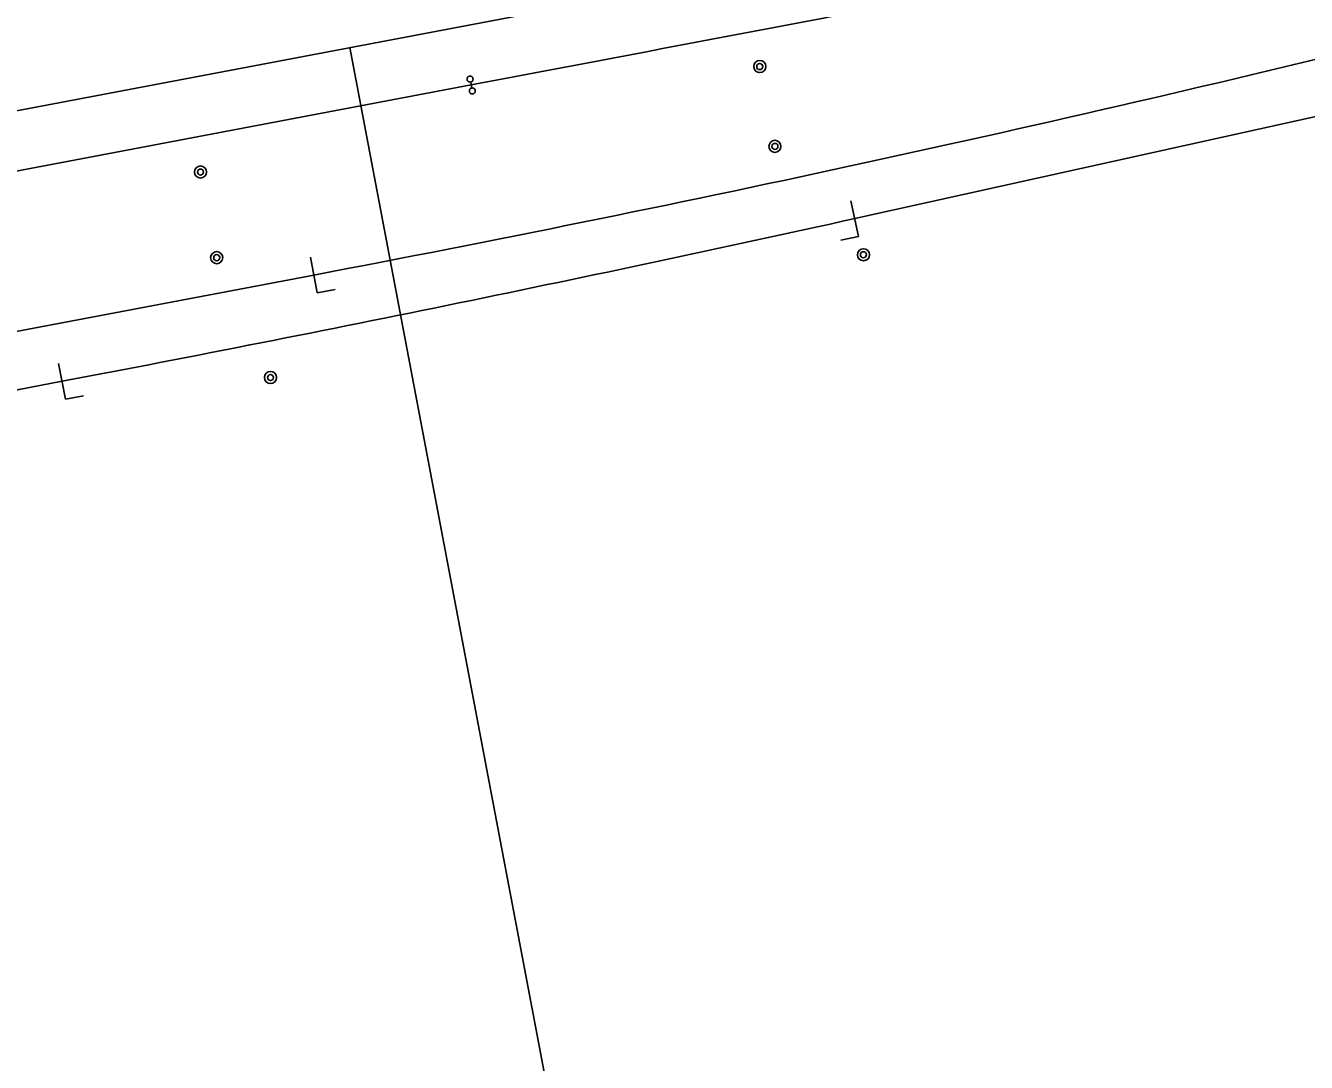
# Model space of a CAD drawing. Extents: x 6540402 to 6566579, y 5525343 to 5532423.
# Drawn here: x 6558248.7 to 6558354.5, y 5528751.6 to 5528837.2 of the extents above; entities that cross this region are included whole.
import ezdxf

# ---------------------------------------------------------------- set-up
doc = ezdxf.new("R2010")
doc.units = 0
for name, color, linetype in [('IR_ps_geometria', 7, 'Continuous'), ('TOR_PS_ODW-studnie betonowe', 7, 'Continuous'), ('TOR_PS_OPIS_T-opisy dodatkowe', 7, 'Continuous'), ('TOR_PS_OPIS_T-symbole geometrii', 7, 'Continuous'), ('TOR_PS_T-tory projektowane', 7, 'Continuous')]:
    doc.layers.add(name, color=color, linetype=linetype)

msp = doc.modelspace()

# ---------------------------------------------------------------- linework, layer by layer
at = {"layer": 'IR_ps_geometria'}
msp.add_lwpolyline([(6558285.49, 5528832.33), (6558285.54, 5528832.08), (6558285.57, 5528832.09), (6558285.6, 5528832.09), (6558285.64, 5528832.08), (6558285.67, 5528832.07), (6558285.7, 5528832.06), (6558285.73, 5528832.04), (6558285.75, 5528832.02), (6558285.77, 5528832), (6558285.79, 5528831.97), (6558285.81, 5528831.95), (6558285.82, 5528831.92), (6558285.83, 5528831.88), (6558285.83, 5528831.85), (6558285.83, 5528831.82), (6558285.83, 5528831.79), (6558285.82, 5528831.75), (6558285.81, 5528831.72), (6558285.79, 5528831.7), (6558285.77, 5528831.67), (6558285.75, 5528831.65), (6558285.72, 5528831.63), (6558285.69, 5528831.61), (6558285.66, 5528831.6), (6558285.63, 5528831.59), (6558285.6, 5528831.59), (6558285.57, 5528831.59), (6558285.53, 5528831.59), (6558285.5, 5528831.6), (6558285.47, 5528831.61), (6558285.44, 5528831.63), (6558285.42, 5528831.65), (6558285.4, 5528831.67), (6558285.38, 5528831.7), (6558285.36, 5528831.73), (6558285.35, 5528831.76), (6558285.34, 5528831.79), (6558285.34, 5528831.82), (6558285.34, 5528831.86), (6558285.34, 5528831.89), (6558285.35, 5528831.92), (6558285.36, 5528831.95), (6558285.38, 5528831.98), (6558285.4, 5528832), (6558285.42, 5528832.03), (6558285.45, 5528832.05), (6558285.48, 5528832.06), (6558285.51, 5528832.07), (6558285.54, 5528832.08), (6558285.45, 5528832.57), (6558285.41, 5528832.57), (6558285.38, 5528832.57), (6558285.35, 5528832.58), (6558285.32, 5528832.58), (6558285.29, 5528832.6), (6558285.26, 5528832.61), (6558285.23, 5528832.63), (6558285.21, 5528832.66), (6558285.19, 5528832.68), (6558285.17, 5528832.71), (6558285.16, 5528832.74), (6558285.15, 5528832.77), (6558285.15, 5528832.81), (6558285.15, 5528832.84), (6558285.15, 5528832.87), (6558285.16, 5528832.9), (6558285.18, 5528832.93), (6558285.19, 5528832.96), (6558285.21, 5528832.99), (6558285.24, 5528833.01), (6558285.26, 5528833.03), (6558285.29, 5528833.05), (6558285.32, 5528833.06), (6558285.35, 5528833.07), (6558285.39, 5528833.07), (6558285.42, 5528833.07), (6558285.45, 5528833.06), (6558285.48, 5528833.06), (6558285.51, 5528833.04), (6558285.54, 5528833.03), (6558285.57, 5528833.01), (6558285.59, 5528832.98), (6558285.61, 5528832.96), (6558285.62, 5528832.93), (6558285.64, 5528832.9), (6558285.64, 5528832.87), (6558285.65, 5528832.83), (6558285.65, 5528832.8), (6558285.64, 5528832.77), (6558285.64, 5528832.74), (6558285.62, 5528832.71), (6558285.61, 5528832.68), (6558285.59, 5528832.65), (6558285.56, 5528832.63), (6558285.54, 5528832.61), (6558285.51, 5528832.59), (6558285.48, 5528832.58), (6558285.45, 5528832.57)], close=True, dxfattribs=at)
msp.add_lwpolyline([(6558285.49, 5528832.33), (6558285.54, 5528832.08), (6558285.57, 5528832.09), (6558285.6, 5528832.09), (6558285.64, 5528832.08), (6558285.67, 5528832.07), (6558285.7, 5528832.06), (6558285.73, 5528832.04), (6558285.75, 5528832.02), (6558285.77, 5528832), (6558285.79, 5528831.97), (6558285.81, 5528831.95), (6558285.82, 5528831.92), (6558285.83, 5528831.88), (6558285.83, 5528831.85), (6558285.83, 5528831.82), (6558285.83, 5528831.79), (6558285.82, 5528831.75), (6558285.81, 5528831.72), (6558285.79, 5528831.7), (6558285.77, 5528831.67), (6558285.75, 5528831.65), (6558285.72, 5528831.63), (6558285.69, 5528831.61), (6558285.66, 5528831.6), (6558285.63, 5528831.59), (6558285.6, 5528831.59), (6558285.57, 5528831.59), (6558285.53, 5528831.59), (6558285.5, 5528831.6), (6558285.47, 5528831.61), (6558285.44, 5528831.63), (6558285.42, 5528831.65), (6558285.4, 5528831.67), (6558285.38, 5528831.7), (6558285.36, 5528831.73), (6558285.35, 5528831.76), (6558285.34, 5528831.79), (6558285.34, 5528831.82), (6558285.34, 5528831.86), (6558285.34, 5528831.89), (6558285.35, 5528831.92), (6558285.36, 5528831.95), (6558285.38, 5528831.98), (6558285.4, 5528832), (6558285.42, 5528832.03), (6558285.45, 5528832.05), (6558285.48, 5528832.06), (6558285.51, 5528832.07), (6558285.54, 5528832.08), (6558285.45, 5528832.57), (6558285.41, 5528832.57), (6558285.38, 5528832.57), (6558285.35, 5528832.58), (6558285.32, 5528832.58), (6558285.29, 5528832.6), (6558285.26, 5528832.61), (6558285.23, 5528832.63), (6558285.21, 5528832.66), (6558285.19, 5528832.68), (6558285.17, 5528832.71), (6558285.16, 5528832.74), (6558285.15, 5528832.77), (6558285.15, 5528832.81), (6558285.15, 5528832.84), (6558285.15, 5528832.87), (6558285.16, 5528832.9), (6558285.18, 5528832.93), (6558285.19, 5528832.96), (6558285.21, 5528832.99), (6558285.24, 5528833.01), (6558285.26, 5528833.03), (6558285.29, 5528833.05), (6558285.32, 5528833.06), (6558285.35, 5528833.07), (6558285.39, 5528833.07), (6558285.42, 5528833.07), (6558285.45, 5528833.06), (6558285.48, 5528833.06), (6558285.51, 5528833.04), (6558285.54, 5528833.03), (6558285.57, 5528833.01), (6558285.59, 5528832.98), (6558285.61, 5528832.96), (6558285.62, 5528832.93), (6558285.64, 5528832.9), (6558285.64, 5528832.87), (6558285.65, 5528832.83), (6558285.65, 5528832.8), (6558285.64, 5528832.77), (6558285.64, 5528832.74), (6558285.62, 5528832.71), (6558285.61, 5528832.68), (6558285.59, 5528832.65), (6558285.56, 5528832.63), (6558285.54, 5528832.61), (6558285.51, 5528832.59), (6558285.48, 5528832.58), (6558285.45, 5528832.57)], close=True, dxfattribs=at)
msp.add_lwpolyline([(6558285.49, 5528832.33), (6558285.54, 5528832.08), (6558285.57, 5528832.09), (6558285.6, 5528832.09), (6558285.64, 5528832.08), (6558285.67, 5528832.07), (6558285.7, 5528832.06), (6558285.73, 5528832.04), (6558285.75, 5528832.02), (6558285.77, 5528832), (6558285.79, 5528831.97), (6558285.81, 5528831.95), (6558285.82, 5528831.92), (6558285.83, 5528831.88), (6558285.83, 5528831.85), (6558285.83, 5528831.82), (6558285.83, 5528831.79), (6558285.82, 5528831.75), (6558285.81, 5528831.72), (6558285.79, 5528831.7), (6558285.77, 5528831.67), (6558285.75, 5528831.65), (6558285.72, 5528831.63), (6558285.69, 5528831.61), (6558285.66, 5528831.6), (6558285.63, 5528831.59), (6558285.6, 5528831.59), (6558285.57, 5528831.59), (6558285.53, 5528831.59), (6558285.5, 5528831.6), (6558285.47, 5528831.61), (6558285.44, 5528831.63), (6558285.42, 5528831.65), (6558285.4, 5528831.67), (6558285.38, 5528831.7), (6558285.36, 5528831.73), (6558285.35, 5528831.76), (6558285.34, 5528831.79), (6558285.34, 5528831.82), (6558285.34, 5528831.86), (6558285.34, 5528831.89), (6558285.35, 5528831.92), (6558285.36, 5528831.95), (6558285.38, 5528831.98), (6558285.4, 5528832), (6558285.42, 5528832.03), (6558285.45, 5528832.05), (6558285.48, 5528832.06), (6558285.51, 5528832.07), (6558285.54, 5528832.08), (6558285.45, 5528832.57), (6558285.41, 5528832.57), (6558285.38, 5528832.57), (6558285.35, 5528832.58), (6558285.32, 5528832.58), (6558285.29, 5528832.6), (6558285.26, 5528832.61), (6558285.23, 5528832.63), (6558285.21, 5528832.66), (6558285.19, 5528832.68), (6558285.17, 5528832.71), (6558285.16, 5528832.74), (6558285.15, 5528832.77), (6558285.15, 5528832.81), (6558285.15, 5528832.84), (6558285.15, 5528832.87), (6558285.16, 5528832.9), (6558285.18, 5528832.93), (6558285.19, 5528832.96), (6558285.21, 5528832.99), (6558285.24, 5528833.01), (6558285.26, 5528833.03), (6558285.29, 5528833.05), (6558285.32, 5528833.06), (6558285.35, 5528833.07), (6558285.39, 5528833.07), (6558285.42, 5528833.07), (6558285.45, 5528833.06), (6558285.48, 5528833.06), (6558285.51, 5528833.04), (6558285.54, 5528833.03), (6558285.57, 5528833.01), (6558285.59, 5528832.98), (6558285.61, 5528832.96), (6558285.62, 5528832.93), (6558285.64, 5528832.9), (6558285.64, 5528832.87), (6558285.65, 5528832.83), (6558285.65, 5528832.8), (6558285.64, 5528832.77), (6558285.64, 5528832.74), (6558285.62, 5528832.71), (6558285.61, 5528832.68), (6558285.59, 5528832.65), (6558285.56, 5528832.63), (6558285.54, 5528832.61), (6558285.51, 5528832.59), (6558285.48, 5528832.58), (6558285.45, 5528832.57)], close=True, dxfattribs=at)
msp.add_lwpolyline([(6558285.49, 5528832.33), (6558285.54, 5528832.08), (6558285.57, 5528832.09), (6558285.6, 5528832.09), (6558285.64, 5528832.08), (6558285.67, 5528832.07), (6558285.7, 5528832.06), (6558285.73, 5528832.04), (6558285.75, 5528832.02), (6558285.77, 5528832), (6558285.79, 5528831.97), (6558285.81, 5528831.95), (6558285.82, 5528831.92), (6558285.83, 5528831.88), (6558285.83, 5528831.85), (6558285.83, 5528831.82), (6558285.83, 5528831.79), (6558285.82, 5528831.75), (6558285.81, 5528831.72), (6558285.79, 5528831.7), (6558285.77, 5528831.67), (6558285.75, 5528831.65), (6558285.72, 5528831.63), (6558285.69, 5528831.61), (6558285.66, 5528831.6), (6558285.63, 5528831.59), (6558285.6, 5528831.59), (6558285.57, 5528831.59), (6558285.53, 5528831.59), (6558285.5, 5528831.6), (6558285.47, 5528831.61), (6558285.44, 5528831.63), (6558285.42, 5528831.65), (6558285.4, 5528831.67), (6558285.38, 5528831.7), (6558285.36, 5528831.73), (6558285.35, 5528831.76), (6558285.34, 5528831.79), (6558285.34, 5528831.82), (6558285.34, 5528831.86), (6558285.34, 5528831.89), (6558285.35, 5528831.92), (6558285.36, 5528831.95), (6558285.38, 5528831.98), (6558285.4, 5528832), (6558285.42, 5528832.03), (6558285.45, 5528832.05), (6558285.48, 5528832.06), (6558285.51, 5528832.07), (6558285.54, 5528832.08), (6558285.45, 5528832.57), (6558285.41, 5528832.57), (6558285.38, 5528832.57), (6558285.35, 5528832.58), (6558285.32, 5528832.58), (6558285.29, 5528832.6), (6558285.26, 5528832.61), (6558285.23, 5528832.63), (6558285.21, 5528832.66), (6558285.19, 5528832.68), (6558285.17, 5528832.71), (6558285.16, 5528832.74), (6558285.15, 5528832.77), (6558285.15, 5528832.81), (6558285.15, 5528832.84), (6558285.15, 5528832.87), (6558285.16, 5528832.9), (6558285.18, 5528832.93), (6558285.19, 5528832.96), (6558285.21, 5528832.99), (6558285.24, 5528833.01), (6558285.26, 5528833.03), (6558285.29, 5528833.05), (6558285.32, 5528833.06), (6558285.35, 5528833.07), (6558285.39, 5528833.07), (6558285.42, 5528833.07), (6558285.45, 5528833.06), (6558285.48, 5528833.06), (6558285.51, 5528833.04), (6558285.54, 5528833.03), (6558285.57, 5528833.01), (6558285.59, 5528832.98), (6558285.61, 5528832.96), (6558285.62, 5528832.93), (6558285.64, 5528832.9), (6558285.64, 5528832.87), (6558285.65, 5528832.83), (6558285.65, 5528832.8), (6558285.64, 5528832.77), (6558285.64, 5528832.74), (6558285.62, 5528832.71), (6558285.61, 5528832.68), (6558285.59, 5528832.65), (6558285.56, 5528832.63), (6558285.54, 5528832.61), (6558285.51, 5528832.59), (6558285.48, 5528832.58), (6558285.45, 5528832.57)], close=True, dxfattribs=at)
at = {"layer": 'TOR_PS_ODW-studnie betonowe'}
for centre, radius in [((6558309.32, 5528833.85), 0.5), ((6558309.32, 5528833.85), 0.25), ((6558310.57, 5528827.26), 0.5), ((6558310.57, 5528827.26), 0.25), ((6558263.14, 5528825.14), 0.5), ((6558263.14, 5528825.14), 0.25), ((6558264.48, 5528818.07), 0.5), ((6558317.88, 5528818.31), 0.5), ((6558317.88, 5528818.31), 0.25), ((6558264.48, 5528818.07), 0.25), ((6558268.92, 5528808.17), 0.5), ((6558268.92, 5528808.17), 0.25)]:
    msp.add_circle(centre, radius, dxfattribs=at)
at = {"layer": 'TOR_PS_OPIS_T-opisy dodatkowe'}
msp.add_line((6558275.47, 5528835.42), (6558418.84, 5528079.03), dxfattribs=at)
at = {"layer": 'TOR_PS_OPIS_T-symbole geometrii'}
for p, q in [((6558316.84, 5528822.76), (6558317.48, 5528819.83)), ((6558317.48, 5528819.83), (6558316.02, 5528819.51)), ((6558272.22, 5528818.11), (6558272.78, 5528815.16)), ((6558272.78, 5528815.16), (6558274.25, 5528815.44)), ((6558251.43, 5528809.33), (6558251.99, 5528806.39)), ((6558251.99, 5528806.39), (6558253.47, 5528806.67))]:
    msp.add_line(p, q, dxfattribs=at)
at = {"layer": 'TOR_PS_T-tory projektowane'}
for p, q in [((6558571.55, 5528891.54), (6557352.88, 5528660.54)), ((6558464.53, 5528853.9), (6558317.16, 5528821.3)), ((6558285.49, 5528832.33), (6557892.49, 5528757.83)), ((6558272.5, 5528816.63), (6557966.6, 5528758.65)), ((6558251.71, 5528807.86), (6557967.48, 5528753.98))]:
    msp.add_line(p, q, dxfattribs=at)
for centre, radius, start, end in [((6552149, 5561205.87), 32950, 280.733239, 280.882278), ((6558532.41, 5526709.07), 2150, 97.2928, 100.73324), ((6557953.1, 5530501.63), 1715, 280.73324, 283.75581), ((6557841.99, 5530969.37), 2200, 280.73324, 282.47333)]:
    msp.add_arc(centre, radius, start, end, dxfattribs=at)

doc.saveas('drawing.dxf')
